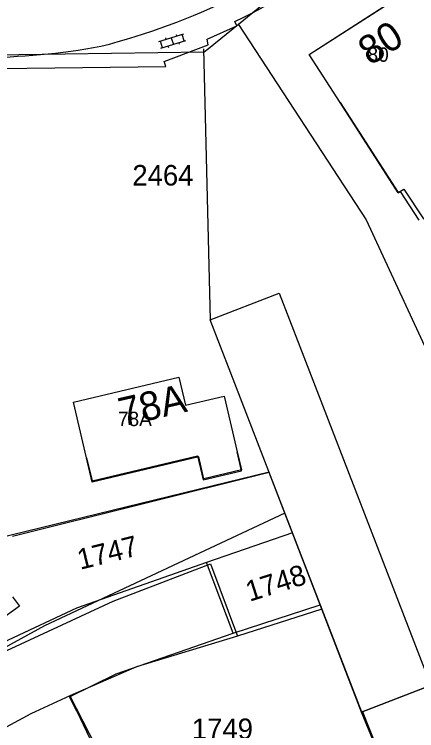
# Model space of a CAD drawing. Extents: x 148816 to 151297, y 399515 to 402500.
# Drawn here: x 151032.1 to 151067.4, y 399748.4 to 399811.1 of the extents above; entities that cross this region are included whole.
import ezdxf

# ---------------------------------------------------------------- set-up
doc = ezdxf.new("R2010")
doc.units = 0
for name, color, linetype in [('B01 Hoofdgebouw  [D] Norm', 7, 'Continuous'), ('B01 Hoofdgebouw  [T] Norm', 7, 'Continuous'), ('B01 hoofgebouw', 7, 'Continuous'), ('B02 Bijgebouw  [D] Norm', 7, 'Continuous'), ('G01 perceelsgrens', 7, 'Continuous'), ('S02 Open verharding  Norm', 7, 'Continuous'), ('T04 Haag heg  [D] Gem', 7, 'Continuous'), ('V00 Kant verharding algemeen  [T] Norm', 7, 'Continuous'), ('Z01 perceelnummer', 7, 'Continuous'), ('Z02 huisnummer', 7, 'Continuous'), ('Z02 Huisnummer  [Tekst] Norm', 7, 'Continuous')]:
    doc.layers.add(name, color=color, linetype=linetype)

msp = doc.modelspace()

# ---------------------------------------------------------------- linework, layer by layer
at = {"layer": 'B01 Hoofdgebouw  [D] Norm'}
for p, q in [((151065.749, 399795.434), (151060.669, 399803.329)), ((151065.749, 399795.434), (151065.936, 399795.554)), ((151065.936, 399795.554), (151067.562, 399793.028)), ((151048.969, 399763.063), (151037.575, 399759.084)), ((151051.305, 399756.891), (151048.969, 399763.063)), ((151037.575, 399759.084), (151030.199, 399755.635)), ((151041.056, 399753.343), (151051.305, 399756.891)), ((151036.948, 399751.332), (151041.056, 399753.343)), ((151037.614, 399750), (151036.948, 399751.332)), ((151037.614, 399750), (151038.954, 399747.183))]:
    msp.add_line(p, q, dxfattribs=at)
at = {"layer": 'B01 Hoofdgebouw  [T] Norm'}
for p, q in [((151057.96, 399807.54), (151068.98, 399814.63)), ((151060.67, 399803.33), (151057.96, 399807.54)), ((151049.28, 399784.31), (151055.33, 399786.65)), ((151055.33, 399786.65), (151057.13, 399781.99)), ((151051.08, 399779.65), (151049.28, 399784.31)), ((151037.3, 399777.1), (151046.54, 399779.29)), ((151046.54, 399779.29), (151047.12, 399776.85)), ((151047.12, 399776.85), (151050.49, 399777.64)), ((151050.49, 399777.64), (151051.64, 399772.77)), ((151038.45, 399772.24), (151037.3, 399777.1))]:
    msp.add_line(p, q, dxfattribs=at)
at = {"layer": 'B01 hoofgebouw'}
for points in [[(151060.67, 399803.33), (151057.96, 399807.54), (151068.98, 399814.63), (151065.151, 399820.55), (151080.9, 399830.36), (151079.67, 399832.08), (151086.65, 399838.85), (151092.28, 399833.07), (151091.47, 399832.19), (151093.36, 399830.35), (151093.96, 399827.37), (151090.6, 399826.5), (151089.181, 399825.09), (151091.5, 399824.31), (151096.1, 399825.25), (151096.531, 399823.17), (151091.63, 399822.17)], [(151060.67, 399803.33), (151065.742, 399795.451), (151066.249, 399795.74), (151067.966, 399793.153), (151072.351, 399796.106), (151070.786, 399798.45), (151075.313, 399801.476), (151082.957, 399789.434), (151086.865, 399791.253), (151082.593, 399797.716), (151081.34, 399797.128), (151073.338, 399809.102), (151081.118, 399813.877), (151079.45, 399816.503), (151081.497, 399817.766), (151082.254, 399816.808), (151083.41, 399817.425), (151082.822, 399818.444), (151086.377, 399820.645), (151085.179, 399822.57), (151085.606, 399822.854), (151086.703, 399821.165), (151091.63, 399822.17)], [(151051.08, 399779.65), (151049.28, 399784.31), (151055.33, 399786.65), (151057.13, 399781.99)], [(151038.45, 399772.24), (151037.3, 399777.1), (151046.54, 399779.29), (151047.12, 399776.85), (151050.49, 399777.64), (151051.64, 399772.77)], [(151051.64, 399772.77), (151052.015, 399771.182), (151048.736, 399770.405), (151048.28, 399772.33), (151038.952, 399770.119), (151038.45, 399772.24)], [(151012.28, 399760.53), (151019.079, 399762.3), (151018.385, 399765.164), (151027.067, 399767.139), (151027.794, 399764.295), (151028.12, 399764.393), (151030.018, 399757.208), (151025.041, 399756.04), (151026.712, 399753.117), (151023.291, 399751.307), (151023.755, 399750.22), (151031.056, 399753.69), (151030.618, 399754.999), (151040.771, 399759.687), (151049.318, 399762.954), (151051.67, 399756.617), (151042.82, 399753.942), (151036.988, 399751.395), (151039.228, 399747.041), (151030.822, 399742.696), (151028.498, 399747.105), (151024.874, 399745.326), (151029.401, 399737.142), (151026.77, 399735.71)]]:
    msp.add_lwpolyline(points, dxfattribs=at)
at = {"layer": 'B02 Bijgebouw  [D] Norm'}
for p, q in [((151057.13, 399781.99), (151068.612, 399752.308)), ((151062.562, 399749.968), (151051.08, 399779.65)), ((151052.033, 399771.11), (151051.64, 399772.77)), ((151038.45, 399772.24), (151038.93, 399770.218)), ((151038.93, 399770.218), (151048.17, 399772.408)), ((151048.17, 399772.408), (151048.667, 399770.312)), ((151048.667, 399770.312), (151052.033, 399771.11)), ((151031.956, 399760.078), (151032.566, 399759.24)), ((151032.566, 399759.24), (151030.76, 399757.971)), ((151068.612, 399752.308), (151062.562, 399749.968))]:
    msp.add_line(p, q, dxfattribs=at)
at = {"layer": 'G01 perceelsgrens'}
for points in [[(151064.939, 399820.892), (151051.756, 399810.161)], [(151051.756, 399810.161), (151049.146, 399808.036), (151048.744, 399807.739), (151028.434, 399807.459)], [(151051.756, 399810.161), (151062.949, 399793.079), (151068.979, 399780.039)], [(151055.811, 399767.403), (151054.435, 399770.966), (151031.97, 399765.355)], [(151055.811, 399767.403), (151034.749, 399757.539), (151026.712, 399753.117), (151023.291, 399751.307), (151013.711, 399746.08)], [(151059.057, 399758.999), (151055.811, 399767.403)], [(151059.057, 399758.999), (151051.67, 399756.617), (151042.82, 399753.942), (151036.988, 399751.395), (151033.559, 399749.837), (151028.498, 399747.105), (151024.874, 399745.326), (151016.879, 399741.18)], [(151062.54, 399749.983), (151059.057, 399758.999)], [(151077.642, 399755.866), (151068.59, 399752.323), (151062.54, 399749.983)], [(151063.977, 399746.504), (151062.54, 399749.983)]]:
    msp.add_lwpolyline(points, dxfattribs=at)
at = {"layer": 'S02 Open verharding  Norm'}
for p, q in [((151044.776, 399808.661), (151046.974, 399809.336)), ((151045.353, 399808.995), (151045.397, 399808.852)), ((151045.875, 399808.999), (151046.051, 399808.425)), ((151046.309, 399809.289), (151046.353, 399809.146)), ((151047.007, 399808.719), (151046.831, 399809.292)), ((151045.095, 399808.132), (151044.919, 399808.705)), ((151044.952, 399808.088), (151047.15, 399808.763)), ((151046.529, 399808.572), (151046.573, 399808.429)), ((151045.573, 399808.278), (151045.617, 399808.135))]:
    msp.add_line(p, q, dxfattribs=at)
at = {"layer": 'T04 Haag heg  [D] Gem'}
for p, q in [((151048.687, 399808.032), (151049.28, 399784.31)), ((151027.56, 399764.471), (151054.44, 399771.007)), ((151056.497, 399765.673), (151048.969, 399763.063)), ((151051.305, 399756.891), (151058.925, 399759.371)), ((151062.6, 399750.106), (151066.841, 399739.444))]:
    msp.add_line(p, q, dxfattribs=at)
at = {"layer": 'V00 Kant verharding algemeen  [T] Norm'}
for p, q in [((151051.6, 399810.06), (151051.43, 399810.43)), ((151049.02, 399808.87), (151051.6, 399810.06)), ((151045.26, 399806.91), (151049.1, 399808.38)), ((151049.1, 399808.38), (151049.02, 399808.87)), ((151030.77, 399806.32), (151045.39, 399806.5)), ((151045.39, 399806.5), (151045.26, 399806.91))]:
    msp.add_line(p, q, dxfattribs=at)
for centre, radius, start, end in [((151034.057, 399847.938), 41.336, 294.85287, 314.11296), ((151025.457, 399864.781), 58.288, 284.14397, 296.3741), ((151028.968, 399866.529), 59.249, 270.09875, 280.43587)]:
    msp.add_arc(centre, radius, start, end, dxfattribs=at)

# ---------------------------------------------------------------- texts
at = {"layer": 'Z01 perceelnummer'}
for s, p in [('2464', (151042.46, 399796.067)), ('1749', (151047.673, 399747.616))]:
    msp.add_text(s, height=1.8, dxfattribs=at).set_placement(p)
for s, rotation, p in [('1747', 13.92477, (151037.89, 399762.43)), ('1748', 17.45345, (151052.734, 399759.632))]:
    msp.add_text(s, height=1.8, rotation=rotation, dxfattribs=at).set_placement(p)
at = {"layer": 'Z02 huisnummer'}
for s, rotation, p in [('80', 32.75244, (151063.298, 399806.515)), ('78A', 12.93881, (151041.572, 399774.966))]:
    msp.add_text(s, height=2.5, rotation=rotation, dxfattribs=at).set_placement(p)
at = {"layer": 'Z02 Huisnummer  [Tekst] Norm'}
for s, p in [('80', (151063.065, 399806.9)), ('78A', (151041.195, 399775.017))]:
    msp.add_text(s, height=1.25, dxfattribs=at).set_placement(p)

doc.saveas('drawing.dxf')
